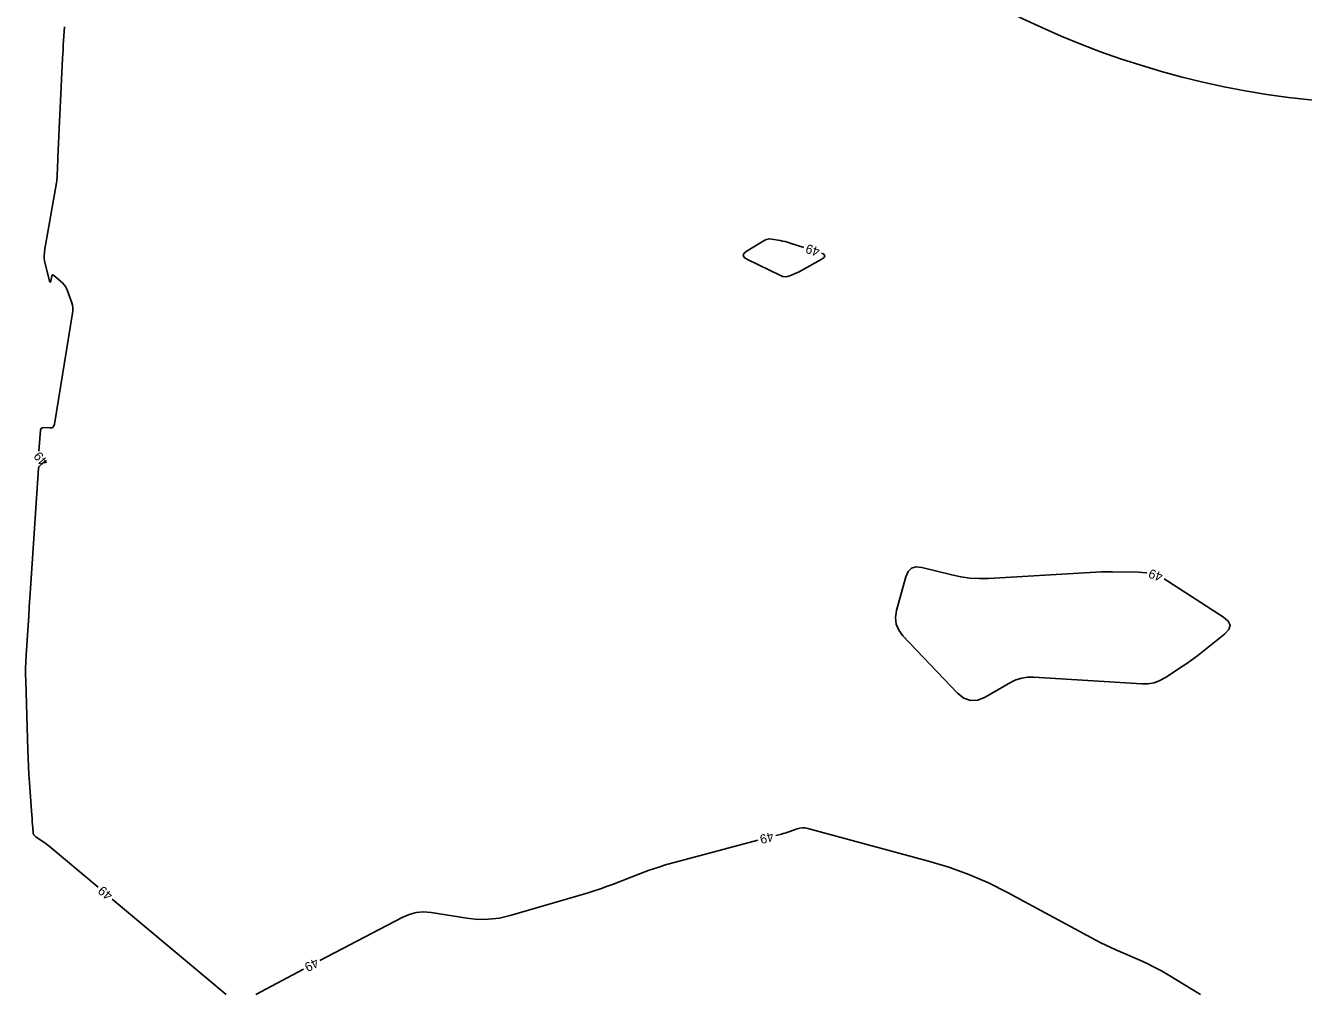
# Model space of a CAD drawing. Extents: x 2384780 to 2405861, y 547869 to 573706.
# Drawn here: x 2393195.5 to 2393472.2, y 552200 to 552409.8 of the extents above; entities that cross this region are included whole.
import ezdxf

# ---------------------------------------------------------------- set-up
doc = ezdxf.new("R2010")
doc.units = 0
doc.layers.add('Old_Level_60', color=7, linetype='Continuous')
doc.layers.add('Old_Level_63', color=7, linetype='Continuous')

msp = doc.modelspace()

# ---------------------------------------------------------------- linework, layer by layer
at = {"layer": 'Old_Level_60'}
for points in [[(2393203.909, 552409.51175), (2393203.73525, 552406.556), (2393203.679, 552405.5805), (2393203.62575, 552404.6045), (2393203.5755, 552403.6285), (2393203.52775, 552402.6525), (2393202.51475, 552381.31775), (2393202.48925, 552380.76125), (2393202.46525, 552380.20475), (2393202.443, 552379.648), (2393202.4225, 552379.0915), (2393202.358, 552377.273), (2393202.3375, 552376.884), (2393202.30325, 552376.4965), (2393202.2555, 552376.11025), (2393202.194, 552375.72575), (2393199.7975, 552362.23), (2393199.74175, 552361.889), (2393199.69475, 552361.547), (2393199.657, 552361.204), (2393199.62825, 552360.85975), (2393199.549, 552359.73325), (2393199.54175, 552359.49275), (2393199.55325, 552359.25375), (2393199.584, 552359.01675), (2393199.634, 552358.78125), (2393200.71375, 552354.512), (2393200.79075, 552354.2795), (2393200.8645, 552354.203), (2393200.93525, 552354.2825), (2393201.003, 552354.51775), (2393201.219, 552355.54075), (2393201.2805, 552355.714), (2393201.372, 552355.795), (2393201.494, 552355.78375), (2393201.646, 552355.68075), (2393203.475, 552354.04675), (2393203.8395, 552353.67825), (2393204.149, 552353.27325), (2393204.4035, 552352.8315), (2393204.60325, 552352.35325), (2393205.49675, 552349.77775), (2393205.6525, 552349.22275), (2393205.73675, 552348.6615), (2393205.75, 552348.09425), (2393205.69175, 552347.52075), (2393201.778, 552323.47725), (2393201.66475, 552323.11075), (2393201.46175, 552322.8545), (2393201.1695, 552322.708), (2393200.78775, 552322.6715), (2393199.3945, 552322.732), (2393199.13025, 552322.70625), (2393198.935, 552322.6025), (2393198.80875, 552322.42125), (2393198.75125, 552322.162), (2393198.40175, 552317.62075)], [(2393364.067, 552361.7285), (2393361.07025, 552362.693), (2393360.53275, 552362.85575), (2393359.99075, 552363.00025), (2393359.444, 552363.126), (2393358.89275, 552363.23325), (2393357.0845, 552363.5535), (2393356.703, 552363.58825), (2393356.334, 552363.556), (2393355.977, 552363.4565), (2393355.63225, 552363.2895), (2393351.743, 552360.98675), (2393351.12275, 552360.502), (2393350.92825, 552360.0345), (2393351.15975, 552359.584), (2393351.81725, 552359.15075)], [(2393351.81725, 552359.15075), (2393359.0085, 552355.642), (2393359.5055, 552355.458), (2393360.005, 552355.3895), (2393360.50675, 552355.43675), (2393361.011, 552355.59975), (2393362.66225, 552356.321), (2393363.01425, 552356.4795), (2393363.362, 552356.6465), (2393363.7055, 552356.8215), (2393364.04525, 552357.005), (2393367.81975, 552359.1015), (2393368.41725, 552359.53), (2393368.5925, 552359.917), (2393368.3455, 552360.26275), (2393367.866, 552360.4805)], [(2393200.02025, 552315.6255), (2393199.43625, 552315.20375), (2393199.2945, 552315.097), (2393199.1575, 552314.985), (2393199.025, 552314.86775), (2393198.897, 552314.745), (2393198.4865, 552314.335), (2393198.4085, 552314.24275), (2393198.3505, 552314.14125), (2393198.31225, 552314.031), (2393198.29425, 552313.9115), (2393196.582, 552287.86675), (2393196.45125, 552285.881), (2393196.32075, 552283.895), (2393196.19025, 552281.909), (2393196.05975, 552279.92325), (2393195.633, 552273.43575), (2393195.55875, 552272.0455), (2393195.518, 552270.6545), (2393195.51125, 552269.26275), (2393195.5385, 552267.87075), (2393196.01275, 552252.88425), (2393196.0765, 552251.13675), (2393196.15725, 552249.38975), (2393196.25475, 552247.644), (2393196.36925, 552245.89875), (2393196.873, 552238.742), (2393196.90775, 552238.2495), (2393196.9425, 552237.75725), (2393196.977, 552237.265), (2393197.01175, 552236.7725), (2393197.125, 552235.16425), (2393197.18225, 552234.83875), (2393197.30525, 552234.55175), (2393197.49425, 552234.30275), (2393197.749, 552234.09225), (2393199.32475, 552233.0445), (2393199.659, 552232.81525), (2393199.98675, 552232.5775), (2393200.30775, 552232.3305), (2393200.622, 552232.07475), (2393211.2325, 552223.19475)], [(2393438.29325, 552291.24975), (2393438.23875, 552291.262), (2393436.54625, 552291.4), (2393430.9055, 552291.4785), (2393429.697, 552291.48425), (2393428.489, 552291.46825), (2393427.28125, 552291.43025), (2393426.07425, 552291.3705), (2393404.05175, 552290.07775), (2393402.033, 552290.03525), (2393400.0285, 552290.14575), (2393398.0385, 552290.409), (2393396.06275, 552290.82525), (2393389.6315, 552292.43475), (2393388.379, 552292.56525), (2393387.377, 552292.267), (2393386.62575, 552291.54), (2393386.12525, 552290.38425), (2393384.135, 552283.11525), (2393383.90075, 552281.606), (2393384.05175, 552280.19375), (2393384.58725, 552278.87825), (2393385.50775, 552277.6595)], [(2393385.50775, 552277.6595), (2393397.34025, 552265.218), (2393398.71275, 552264.11525), (2393400.17025, 552263.60375), (2393401.71275, 552263.6835), (2393403.3405, 552264.35425), (2393408.79675, 552267.5115), (2393409.9885, 552268.093), (2393411.22475, 552268.4845), (2393412.50575, 552268.68575), (2393413.83175, 552268.69675), (2393437.20325, 552267.241), (2393438.57325, 552267.26075), (2393439.88675, 552267.4945), (2393441.14325, 552267.942), (2393442.34325, 552268.6035), (2393446.17075, 552271.11325), (2393446.9845, 552271.66), (2393447.78475, 552272.22525), (2393448.572, 552272.80875), (2393449.346, 552273.4105), (2393455.14025, 552278.02325), (2393456.05975, 552278.9955), (2393456.3355, 552279.9355), (2393455.96725, 552280.84325), (2393454.955, 552281.71875), (2393442.90375, 552289.4815), (2393442.05375, 552289.95125)], [(2393449.91825, 552200), (2393442.95975, 552204.2285), (2393441.466, 552205.101), (2393439.945, 552205.92025), (2393438.39625, 552206.68625), (2393436.82, 552207.399), (2393431.626, 552209.63975), (2393430.51875, 552210.13175), (2393429.423, 552210.64775), (2393428.339, 552211.1875), (2393427.26625, 552211.751), (2393408.18, 552222.047), (2393404.0405, 552224.12875), (2393399.80175, 552225.962), (2393395.464, 552227.5465), (2393391.02725, 552228.88225), (2393364.907, 552235.93475), (2393364.33225, 552236.046), (2393363.76075, 552236.06875), (2393363.1925, 552236.00275), (2393362.62775, 552235.84825), (2393360.78825, 552235.1985), (2393360.393, 552235.06325), (2393359.995, 552234.936), (2393359.59475, 552234.817), (2393359.19175, 552234.706), (2393357.9755, 552234.38425)], [(2393354.10875, 552233.36075), (2393336.24125, 552228.63175), (2393334.32325, 552228.0955), (2393332.42225, 552227.50675), (2393330.5385, 552226.86525), (2393328.67175, 552226.17125), (2393322.6015, 552223.8185), (2393321.296, 552223.3285), (2393319.981, 552222.8665), (2393318.65625, 552222.43275), (2393317.32225, 552222.027), (2393300.421, 552217.08275), (2393298.11225, 552216.541), (2393295.787, 552216.2615), (2393293.44475, 552216.24425), (2393291.08625, 552216.48925), (2393283.354, 552217.718), (2393281.7185, 552217.85075), (2393280.12625, 552217.722), (2393278.577, 552217.33225), (2393277.071, 552216.68125), (2393259.2635, 552207.30525)], [(2393214.3, 552220.6275), (2393238.94725, 552200)], [(2393255.724, 552205.44175), (2393245.37225, 552199.9915)]]:
    msp.add_lwpolyline(points, dxfattribs=at)
at = {"layer": 'Old_Level_63'}
msp.add_circle((2393492.91434, 552580.66252), 187.93516, dxfattribs=at)

# ---------------------------------------------------------------- texts
at = {"layer": 'Old_Level_60'}
for rotation, p in [(161.8158667, (2393367.68925, 552361.60375)), (129.0474278, (2393200.53075, 552315.405)), (160.9489472, (2393441.95375, 552291.21875)), (194.8248, (2393357.21725, 552235.21775)), (140.0738778, (2393214.54325, 552221.728)), (207.7674111, (2393258.33775, 552207.948))]:
    msp.add_text('49', height=2, rotation=rotation, dxfattribs=at).set_placement(p)

doc.saveas('drawing.dxf')
